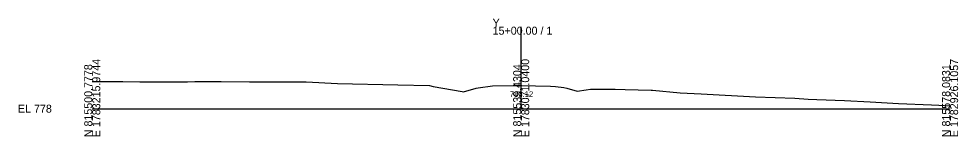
# Model space of a CAD drawing. Extents: x -12583 to 5303, y -44 to 25667.
# Drawn here: x -25.7 to 302.8, y 4490.3 to 4531.6 of the extents above; entities that cross this region are included whole.
import ezdxf

# ---------------------------------------------------------------- set-up
doc = ezdxf.new("R2010")
doc.units = 0
for name, color, linetype in [('Exist Cross Section Cell', 7, 'Continuous'), ('Exist XS Center Line Elevation Label', 7, 'Continuous'), ('Exist XS Ground Line', 7, 'Continuous')]:
    doc.layers.add(name, color=color, linetype=linetype)

msp = doc.modelspace()

# ---------------------------------------------------------------- linework, layer by layer
at = {"layer": 'Exist Cross Section Cell'}
for p, q in [((150, 4500), (150, 4528.78)), ((0, 4500), (150, 4500)), ((150, 4500), (300, 4500))]:
    msp.add_line(p, q, dxfattribs=at)
at = {"layer": 'Exist XS Ground Line'}
for p, q in [((0, 4509.55), (7.12, 4509.53)), ((7.12, 4509.53), (10.64, 4509.55)), ((10.64, 4509.55), (16.61, 4509.47)), ((16.61, 4509.47), (33.34, 4509.44)), ((33.34, 4509.44), (35.86, 4509.5)), ((35.86, 4509.5), (45.03, 4509.59)), ((45.03, 4509.59), (55, 4509.47)), ((55, 4509.47), (61.38, 4509.42)), ((61.38, 4509.42), (74.16, 4509.4)), ((74.16, 4509.4), (74.76, 4509.38)), ((74.76, 4509.38), (85.8, 4508.86)), ((85.8, 4508.86), (106.92, 4508.36)), ((106.92, 4508.36), (117.95, 4508.09)), ((117.95, 4508.09), (119.17, 4507.83)), ((119.17, 4507.83), (129.38, 4506.03)), ((134.93, 4507.28), (140.01, 4507.97)), ((140.01, 4507.97), (147.19, 4508.08)), ((147.19, 4508.08), (150.18, 4508.13)), ((150.18, 4508.13), (154.98, 4508.04)), ((154.98, 4508.04), (160.3, 4507.96)), ((160.3, 4507.96), (162.05, 4507.78)), ((162.05, 4507.78), (164.9, 4507.49)), ((164.9, 4507.49), (165.92, 4507.23)), ((129.38, 4506.03), (129.83, 4505.97)), ((129.83, 4505.97), (134.3, 4507.2)), ((134.3, 4507.2), (134.93, 4507.28)), ((165.92, 4507.23), (169.64, 4506.16)), ((169.64, 4506.16), (172.69, 4506.6)), ((172.69, 4506.6), (174.29, 4506.82)), ((174.29, 4506.82), (176.57, 4506.8)), ((176.57, 4506.8), (182.82, 4506.9)), ((182.82, 4506.9), (186.36, 4506.76)), ((186.36, 4506.76), (195.47, 4506.48)), ((195.47, 4506.48), (195.95, 4506.46)), ((195.95, 4506.46), (205.55, 4505.57)), ((205.55, 4505.57), (212.9, 4505.24)), ((212.9, 4505.24), (231.96, 4504.15)), ((231.96, 4504.15), (245.66, 4503.64)), ((245.66, 4503.64), (250.4, 4503.37)), ((250.4, 4503.37), (253.34, 4503.27)), ((253.34, 4503.27), (263.08, 4502.89)), ((263.08, 4502.89), (272.07, 4502.39)), ((272.07, 4502.39), (281.9, 4501.87)), ((281.9, 4501.87), (293.44, 4501.38)), ((293.44, 4501.38), (296.09, 4501.22)), ((296.09, 4501.22), (300, 4501.05))]:
    msp.add_line(p, q, dxfattribs=at)

# ---------------------------------------------------------------- texts
at = {"layer": 'Exist Cross Section Cell'}
for s, p in [('Y', (140, 4528.78)), ('15+00.00 / 1', (140, 4525.98)), ('EL 778', (-26, 4498.6))]:
    msp.add_text(s, height=2.8, dxfattribs=at).set_placement(p)
for s, p in [('E 1783215.9744', (2.8, 4490)), ('E 1783071.0400', (152.8, 4490)), ('N 815500.7778', (0, 4490)), ('N 815539.4304', (150, 4490)), ('N 815578.0831', (300, 4490)), ('E 1782926.1057', (302.8, 4490))]:
    msp.add_text(s, height=2.8, rotation=90, dxfattribs=at).set_placement(p)
at = {"layer": 'Exist XS Center Line Elevation Label'}
msp.add_text('786.12', height=2, dxfattribs=at).set_placement((146.03, 4504.12))

doc.saveas('drawing.dxf')
